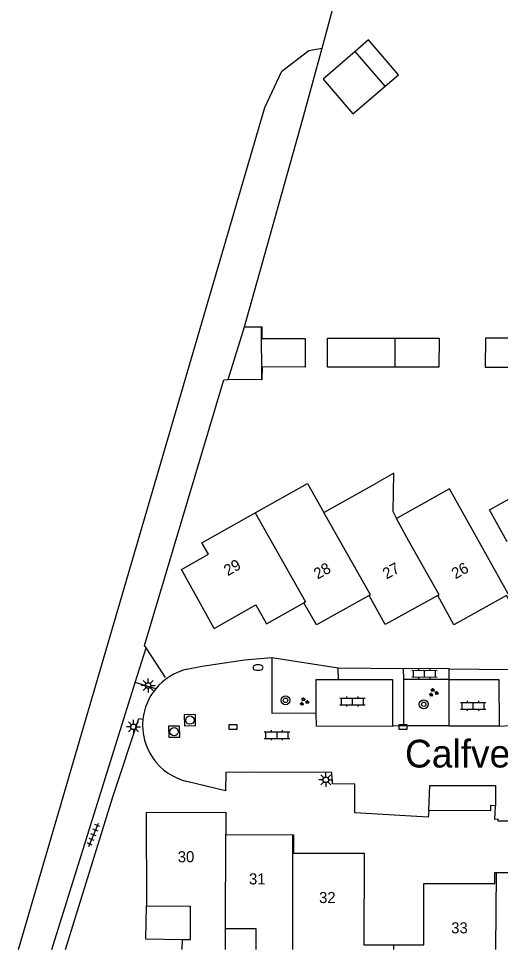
# Model space of a CAD drawing. Extents: x 128999 to 131010, y 395498 to 399007.
# Drawn here: x 130690.6 to 130734, y 395500 to 395583.9 of the extents above; entities that cross this region are included whole.
import ezdxf

# ---------------------------------------------------------------- set-up
doc = ezdxf.new("R2010")
doc.units = 0
for name, color, linetype in [('gg-afsc-erfafscheiding', 7, 'Continuous'), ('gg-anno-huisnummerreeks BGT', 7, 'Continuous'), ('gg-anno-openbare ruimte label', 7, 'Continuous'), ('gg-bbg-bijgebouw', 7, 'Continuous'), ('gg-bbg-gedigitaliseerde bebouwing', 7, 'Continuous'), ('gg-bbg-gedigitaliseerde bijgebouw', 7, 'Continuous'), ('gg-bbg-hoofdgebouw', 7, 'Continuous'), ('gg-bbg-luifel en loopbrug', 7, 'Continuous'), ('gg-bbg-tussenscheiding', 7, 'Continuous'), ('gg-knt-bronhoudergrens', 7, 'Continuous'), ('gg-knt-verharding', 7, 'Continuous'), ('gg-knt-verharding nz', 7, 'Continuous'), ('gt-grn-vlakafsluiter', 7, 'Continuous'), ('gt-grn-weggrens', 7, 'Continuous'), ('gt-symb-boom', 7, 'Continuous'), ('gt-symb-brandkraan', 7, 'Continuous'), ('gt-symb-groenvak', 7, 'Continuous'), ('gt-symb-klinker verharding', 7, 'Continuous'), ('gt-symb-kolk', 7, 'Continuous'), ('gt-symb-lichtmast', 7, 'Continuous'), ('gt-symb-rioolschacht', 7, 'Continuous'), ('gt-symb-tegel verharding', 7, 'Continuous'), ('gx-grn-maaiveld', 7, 'Continuous')]:
    doc.layers.add(name, color=color, linetype=linetype)

# ---------------------------------------------------------------- blocks, each defined once
blk = doc.blocks.new('gt0-KL1')
at = {"layer": 'gt-symb-klinker verharding'}
for p, q in [((-1.15, 0.3), (1.15, 0.3)), ((-1, -0.3), (-1, 0.3)), ((-0.5, 0.3), (-0.5, 0.45)), ((0, -0.3), (0, 0.3)), ((0.5, 0.3), (0.5, 0.45)), ((1, -0.3), (1, 0.3)), ((-1.15, -0.3), (1.15, -0.3)), ((-0.5, -0.45), (-0.5, -0.3)), ((0.5, -0.45), (0.5, -0.3))]:
    blk.add_line(p, q, dxfattribs=at)
blk = doc.blocks.new('gt0-KOLK')
at = {"layer": 'gt-symb-kolk'}
blk.add_lwpolyline([(0, 0), (0.375, 0), (0.375, 0.4), (-0.375, 0.4), (-0.375, 0), (0, 0)], dxfattribs=at)
blk = doc.blocks.new('gt0-BOOM')
at = {"layer": 'gt-symb-boom'}
for radius in [0.4, 0.2]:
    blk.add_circle((0, 0), radius, dxfattribs=at)
blk = doc.blocks.new('gt0-GRVAK')
at = {"layer": 'gt-symb-groenvak'}
for p, q in [((-0.11, 0.189), (-0.228, 0.24)), ((-0.182, 0.153), (0.088, 0.153)), ((-0.091, 0.211), (-0.156, 0.322)), ((-0.047, 0.214), (-0.047, 0.393)), ((-0.004, 0.211), (0.061, 0.322)), ((0.015, 0.189), (0.133, 0.24)), ((0.262, -0.052), (0.197, 0.059)), ((0.305, -0.049), (0.305, 0.13)), ((0.349, -0.052), (0.414, 0.059)), ((-0.245, -0.228), (-0.363, -0.177)), ((-0.318, -0.264), (-0.047, -0.264)), ((-0.226, -0.206), (-0.291, -0.095)), ((-0.183, -0.203), (-0.183, -0.024)), ((-0.139, -0.206), (-0.074, -0.095)), ((-0.12, -0.228), (-0.002, -0.177)), ((0.243, -0.074), (0.125, -0.023)), ((0.17, -0.11), (0.441, -0.11)), ((0.368, -0.074), (0.486, -0.023))]:
    blk.add_line(p, q, dxfattribs=at)
blk = doc.blocks.new('gt0-LMAST')
at = {"layer": 'gt-symb-lichtmast'}
for p, q in [((-0.182, 0.173), (-0.447, 0.438)), ((-0.005, 0.246), (-0.005, 0.621)), ((0.172, 0.173), (0.437, 0.438)), ((-0.255, -0.004), (-0.63, -0.004)), ((-0.182, -0.181), (-0.447, -0.446)), ((-0.005, -0.254), (-0.005, -0.629)), ((0.437, -0.446), (0.172, -0.181)), ((0.245, -0.004), (0.62, -0.004))]:
    blk.add_line(p, q, dxfattribs=at)
blk.add_circle((-0.005, -0.004), 0.25, dxfattribs=at)
blk = doc.blocks.new('gt0-RS')
at = {"layer": 'gt-symb-rioolschacht'}
blk.add_lwpolyline([(-0.5, -0.5), (0.5, -0.5), (0.5, 0.5), (-0.5, 0.5)], close=True, dxfattribs=at)
blk.add_circle((0, 0), 0.375, dxfattribs=at)
blk = doc.blocks.new('gt0-TEG1')
at = {"layer": 'gt-symb-tegel verharding'}
for p, q in [((-1.125, 0), (1.125, 0)), ((-0.9, -0.25), (-0.9, 0.25)), ((-0.45, -0.25), (-0.45, 0.25)), ((0, -0.25), (0, 0.25)), ((0.45, -0.25), (0.45, 0.25)), ((0.9, -0.25), (0.9, 0.25))]:
    blk.add_line(p, q, dxfattribs=at)
blk = doc.blocks.new('gt0-BR')
at = {"layer": 'gt-symb-brandkraan'}
for centre, radius, start, end in [((-0.244, 0), 0.206, 107.56694, 252.43307), ((0.599, -2.664), 3, 106.89205, 107.56694), ((0, -0.691), 0.938, 73.10799, 106.89205), ((-0.599, -2.664), 3, 72.43309, 73.10799), ((0.244, 0), 0.206, 287.56695, 72.43309), ((0.599, 2.664), 3, 252.43307, 253.10797), ((0, 0.691), 0.938, 253.10797, 286.89206), ((-0.599, 2.664), 3, 286.89206, 287.56695)]:
    blk.add_arc(centre, radius, start, end, dxfattribs=at)

msp = doc.modelspace()

# ---------------------------------------------------------------- linework, layer by layer
at = {"layer": 'gg-afsc-erfafscheiding'}
msp.add_line((130703.813, 395524.514), (130702.056, 395527.189), dxfattribs=at)
for points in [[(130717.911, 395581.247), (130720.121, 395589.411), (130723.694, 395601.844)], [(130710.941, 395556.13), (130716.183, 395574.864), (130717.911, 395581.247)], [(130702.056, 395527.189), (130701.917, 395527.4), (130709.052, 395551.341), (130709.47, 395551.359)]]:
    msp.add_lwpolyline(points, dxfattribs=at)
at = {"layer": 'gg-bbg-bijgebouw'}
msp.add_line((130709.47, 395551.359), (130710.941, 395556.13), dxfattribs=at)
at = {"layer": 'gg-bbg-gedigitaliseerde bebouwing'}
for p, q in [((130718.071, 395539.389), (130722.893, 395542.094)), ((130724.308, 395539.447), (130724.626, 395538.852)), ((130702.071, 395512.332), (130702.09, 395503.93)), ((130709.222, 395500), (130709.23, 395501.85)), ((130705.325, 395500), (130705.33, 395500.86))]:
    msp.add_line(p, q, dxfattribs=at)
for points in [[(130724.308, 395539.447), (130724.376, 395542.926), (130722.893, 395542.094)], [(130734.59, 395536.73), (130732.981, 395539.611), (130737.908, 395542.363), (130739.46, 395539.583)], [(130711.901, 395539.359), (130716.607, 395541.999), (130718.071, 395539.389)], [(130735.104, 395531.313), (130729.403, 395541.529), (130724.626, 395538.852)], [(130708.201, 395528.919), (130705.25, 395534.24), (130707.69, 395535.61), (130707.09, 395536.66), (130711.901, 395539.359)], [(130702.09, 395503.93), (130706.04, 395503.91), (130706.02, 395500.85), (130705.33, 395500.86)], [(130711.965, 395500), (130711.98, 395501.84), (130709.23, 395501.85)]]:
    msp.add_lwpolyline(points, dxfattribs=at)
at = {"layer": 'gg-bbg-gedigitaliseerde bijgebouw'}
for p, q in [((130723.595, 395577.809), (130720.902, 395580.941)), ((130710.941, 395556.13), (130712.44, 395556.12)), ((130718.406, 395555.09), (130724.503, 395555.09)), ((130712.45, 395551.34), (130709.47, 395551.359))]:
    msp.add_line(p, q, dxfattribs=at)
for points in [[(130720.902, 395580.941), (130718, 395578.446), (130720.693, 395575.314), (130723.595, 395577.809)], [(130712.44, 395556.12), (130712.49, 395556.12), (130712.49, 395555.08), (130716.38, 395555.08), (130716.38, 395552.47), (130712.51, 395552.5), (130712.5, 395551.34), (130712.45, 395551.34)], [(130724.51, 395552.475), (130718.406, 395552.467), (130718.406, 395555.09)], [(130724.503, 395555.09), (130728.45, 395555.09), (130728.43, 395552.48), (130724.51, 395552.475)], [(130736.49, 395555.1), (130732.62, 395555.1), (130732.61, 395552.49), (130736.57, 395552.495)]]:
    msp.add_lwpolyline(points, dxfattribs=at)
at = {"layer": 'gg-bbg-hoofdgebouw'}
for p, q in [((130709.256, 395510.361), (130715.24, 395510.34)), ((130733.63, 395506.937), (130739.64, 395506.918))]:
    msp.add_line(p, q, dxfattribs=at)
for points in [[(130722.142, 395531.897), (130717.401, 395529.265), (130716.281, 395531.251)], [(130728.343, 395531.89), (130723.596, 395529.278), (130722.142, 395531.897)], [(130735.104, 395531.313), (130734.916, 395531.208), (130734.526, 395531.907), (130729.786, 395529.267), (130728.343, 395531.89)], [(130708.201, 395528.919), (130711.953, 395531.046), (130712.913, 395529.353), (130716.281, 395531.251)], [(130702.071, 395512.332), (130709.235, 395512.372), (130709.256, 395510.361)], [(130715.24, 395510.34), (130715.338, 395510.34), (130715.353, 395508.671), (130721.696, 395508.676), (130721.686, 395500.418), (130724.39, 395500.414)], [(130724.39, 395500.414), (130727.078, 395500.411), (130727.085, 395505.953), (130733.467, 395505.931), (130733.47, 395506.938), (130733.63, 395506.937)]]:
    msp.add_lwpolyline(points, dxfattribs=at)
at = {"layer": 'gg-bbg-luifel en loopbrug'}
for points in [[(130723.595, 395577.809), (130724.795, 395578.841), (130722.102, 395581.973), (130720.902, 395580.941)], [(130705.33, 395500.86), (130702.046, 395500.908), (130702.09, 395503.93)]]:
    msp.add_lwpolyline(points, dxfattribs=at)
at = {"layer": 'gg-bbg-tussenscheiding'}
for p, q in [((130712.44, 395556.12), (130712.45, 395551.34)), ((130724.51, 395552.475), (130724.503, 395555.09)), ((130709.23, 395501.85), (130709.256, 395510.361)), ((130715.24, 395510.34), (130715.25, 395500)), ((130733.554, 395500), (130733.63, 395506.937)), ((130724.389, 395500), (130724.39, 395500.414))]:
    msp.add_line(p, q, dxfattribs=at)
for points in [[(130711.901, 395539.359), (130716.423, 395531.331), (130716.281, 395531.251)], [(130722.142, 395531.897), (130722.264, 395531.965), (130718.071, 395539.389)], [(130728.343, 395531.89), (130728.451, 395531.949), (130725.723, 395536.8), (130724.626, 395538.852)]]:
    msp.add_lwpolyline(points, dxfattribs=at)
at = {"layer": 'gg-knt-bronhoudergrens'}
msp.add_lwpolyline([(130712.762, 395575.884), (130714.278, 395579.176), (130716.73, 395581.016), (130717.911, 395581.247)], dxfattribs=at)
at = {"layer": 'gg-knt-verharding'}
for p, q in [((130713.4, 395526.323), (130719.359, 395525.374)), ((130719.378, 395524.328), (130719.359, 395525.374)), ((130719.359, 395525.374), (130725.217, 395525.322)), ((130729.373, 395525.284), (130725.217, 395525.322)), ((130693.578, 395500), (130701.094, 395524.071)), ((130702.935, 395523.497), (130701.094, 395524.071)), ((130729.37, 395524.318), (130725.255, 395524.341)), ((130725.255, 395524.341), (130725.255, 395520.174)), ((130729.37, 395520.174), (130729.37, 395524.318)), ((130725.255, 395520.174), (130729.37, 395520.174))]:
    msp.add_line(p, q, dxfattribs=at)
for points in [[(130729.373, 395525.284), (130734.764, 395525.236), (130737.809, 395525.236), (130737.785, 395527.345), (130740.893, 395527.239), (130740.922, 395525.236)], [(130705.743, 395525.245), (130707.107, 395525.527), (130710.928, 395526.098), (130713.4, 395526.323)], [(130713.4, 395526.323), (130713.388, 395521.303), (130717.387, 395521.321)], [(130717.387, 395521.321), (130717.367, 395524.334), (130719.378, 395524.328)], [(130694.81, 395500), (130699.072, 395513.747), (130701.401, 395520.798), (130701.778, 395520.743)], [(130727.529, 395512.511), (130727.479, 395511.918), (130720.869, 395512.32), (130720.858, 395514.901), (130718.838, 395514.924), (130718.804, 395515.955), (130711.733, 395515.973), (130709.233, 395515.955), (130709.219, 395514.306), (130705.727, 395515.145)], [(130733.518, 395512.931), (130733.093, 395512.97), (130733.066, 395512.488), (130727.529, 395512.511)], [(130736.526, 395512.748), (130736.531, 395511.559), (130733.761, 395511.547), (130733.761, 395511.727), (130733.479, 395511.717), (130733.518, 395512.931)]]:
    msp.add_lwpolyline(points, dxfattribs=at)
for centre, radius, start, end in [((130706.936, 395520.199), 5.185, 103.30201, 140.50311), ((130706.938, 395520.195), 5.189, 140.4823, 173.94157), ((130706.94, 395520.192), 5.191, 173.91126, 256.48936)]:
    msp.add_arc(centre, radius, start, end, dxfattribs=at)
at = {"layer": 'gg-knt-verharding nz'}
for points in [[(130719.378, 395524.328), (130724.251, 395524.331), (130724.254, 395520.15)], [(130729.37, 395524.318), (130733.83, 395524.338), (130733.849, 395520.129)], [(130724.254, 395520.15), (130724.254, 395520.086), (130717.398, 395520.127), (130717.387, 395521.321)], [(130733.849, 395520.129), (130729.37, 395520.117), (130729.37, 395520.174)], [(130727.529, 395512.511), (130727.617, 395514.787), (130733.535, 395514.78), (130733.518, 395512.931)]]:
    msp.add_lwpolyline(points, dxfattribs=at)
at = {"layer": 'gt-grn-vlakafsluiter'}
msp.add_line((130701.094, 395524.071), (130702.056, 395527.189), dxfattribs=at)
at = {"layer": 'gt-grn-weggrens'}
for p, q in [((130725.217, 395525.322), (130725.255, 395524.341)), ((130729.37, 395524.318), (130729.373, 395525.284)), ((130724.254, 395520.15), (130725.255, 395520.174))]:
    msp.add_line(p, q, dxfattribs=at)
msp.add_lwpolyline([(130733.849, 395520.129), (130734.859, 395520.195), (130734.831, 395522.318)], dxfattribs=at)
at = {"layer": 'gx-grn-maaiveld'}
msp.add_line((130690.585, 395500), (130712.762, 395575.884), dxfattribs=at)

# ---------------------------------------------------------------- block references
at = {"layer": 'gt-symb-boom'}
for p in [(130714.619, 395522.449), (130727.069, 395522.095)]:
    msp.add_blockref('gt0-BOOM', p, dxfattribs=at)
at = {"layer": 'gt-symb-brandkraan'}
msp.add_blockref('gt0-BR', (130712.145, 395525.403), dxfattribs=at)
at = {"layer": 'gt-symb-groenvak'}
for p in [(130727.934, 395523.159), (130716.285, 395522.326)]:
    msp.add_blockref('gt0-GRVAK', p, dxfattribs=at)
at = {"layer": 'gt-symb-klinker verharding', "rotation": -0.34377055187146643}
msp.add_blockref('gt0-KL1', (130727.138, 395524.847), dxfattribs=at)
at = {"layer": 'gt-symb-klinker verharding'}
for p in [(130720.657, 395522.356), (130731.523, 395521.968), (130713.855, 395519.317)]:
    msp.add_blockref('gt0-KL1', p, dxfattribs=at)
at = {"layer": 'gt-symb-kolk'}
for p in [(130709.9, 395519.839), (130725.203, 395519.853)]:
    msp.add_blockref('gt0-KOLK', p, dxfattribs=at)
at = {"layer": 'gt-symb-lichtmast'}
for p in [(130702.25, 395523.792), (130700.939, 395520.067), (130718.251, 395515.29)]:
    msp.add_blockref('gt0-LMAST', p, dxfattribs=at)
at = {"layer": 'gt-symb-rioolschacht'}
for p, rotation in [((130706.011, 395520.665), 0.9166542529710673), ((130704.591, 395519.625), 0.9166542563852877)]:
    msp.add_blockref('gt0-RS', p, dxfattribs=dict(at, rotation=rotation))
at = {"layer": 'gt-symb-tegel verharding', "rotation": 67.53882429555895}
msp.add_blockref('gt0-TEG1', (130697.333, 395510.327), dxfattribs=at)

# ---------------------------------------------------------------- texts
at = {"layer": 'gg-anno-huisnummerreeks BGT'}
for s, rotation, p in [('29', 29.5, (130709.415, 395533.63)), ('28', 29, (130717.508, 395533.328)), ('27', 28.8, (130723.706, 395533.335)), ('26', 29.1, (130729.918, 395533.347)), ('30', 0.3, (130704.919, 395507.848)), ('31', 359.8, (130711.33, 395505.854)), ('32', 0.1, (130717.644, 395504.172)), ('33', 359.8, (130729.542, 395501.445))]:
    msp.add_text(s, height=1, rotation=rotation, dxfattribs=at).set_placement(p)
at = {"layer": 'gg-anno-openbare ruimte label'}
msp.add_text('Calfvense Bosloop', height=2.5, dxfattribs=at).set_placement((130725.382, 395516.395))

doc.saveas('drawing.dxf')
